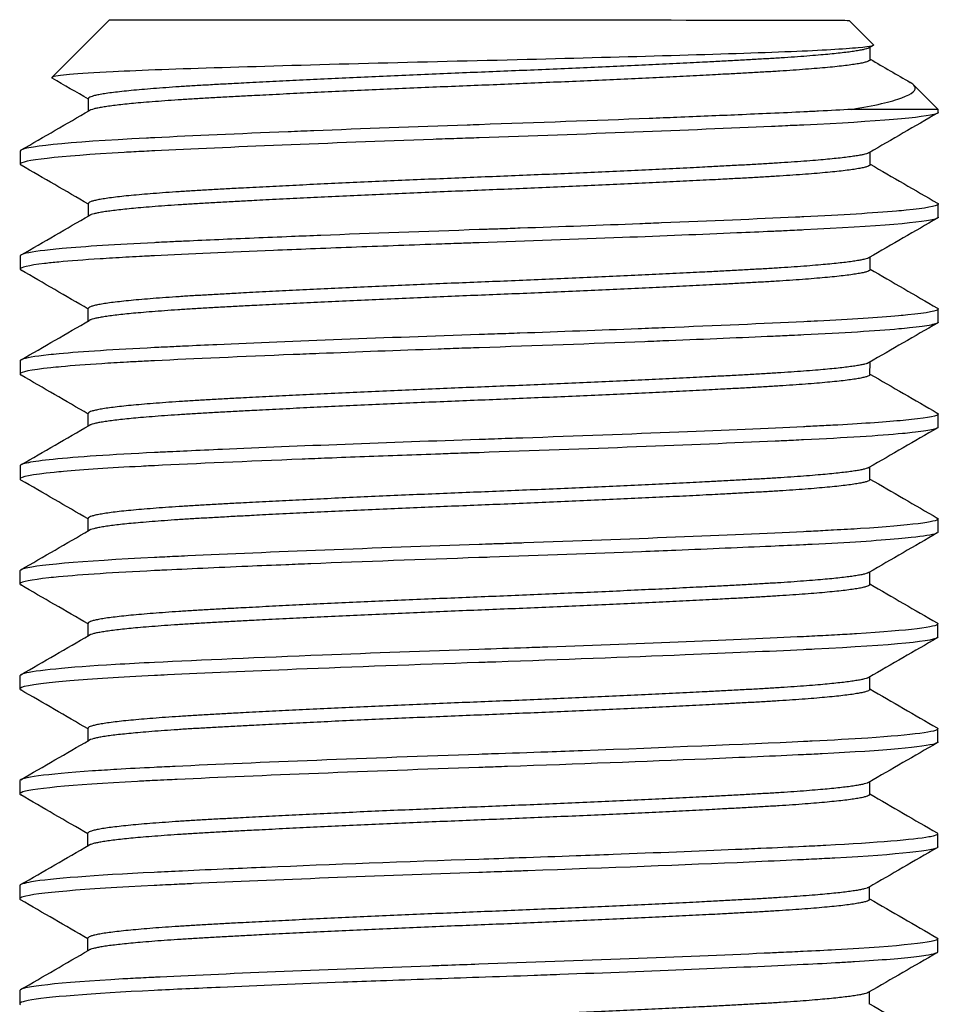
# Model space of a CAD drawing. Extents: x 1 to 669, y 0 to 417.
# Tile 291 of 297: x 603.049 to 603.487, y 260.522 to 260.991. Entities that reach past the tile are written whole.
import ezdxf

# ---------------------------------------------------------------- set-up
doc = ezdxf.new("R2010")
doc.units = 0
doc.header["$LTSCALE"] = 12
doc.header["$MEASUREMENT"] = 0
doc.layers.add('X', color=1, linetype='CONTINUOUS')

msp = doc.modelspace()

# ---------------------------------------------------------------- linework, layer by layer
at = {"layer": 'X'}
for p, q in [((603.09211, 260.99099), (603.06465, 260.96357)), ((603.44461, 260.99076), (603.4562, 260.97915)), ((603.45608, 260.97883), (603.45416, 260.97772)), ((603.45462, 260.972), (603.45463, 260.97799)), ((603.47527, 260.96005), (603.48708, 260.94823)), ((603.08206, 260.94753), (603.08206, 260.9535)), ((603.48708, 260.94698), (603.48708, 260.94823)), ((603.04957, 260.92852), (603.04956, 260.92227)), ((603.45459, 260.922), (603.45459, 260.92799)), ((603.08202, 260.89753), (603.08203, 260.9035)), ((603.48705, 260.89698), (603.48705, 260.90323)), ((603.04954, 260.87852), (603.04953, 260.87227)), ((603.45456, 260.872), (603.45456, 260.87799)), ((603.08199, 260.84753), (603.082, 260.8535)), ((603.48702, 260.84698), (603.48702, 260.85323)), ((603.0495, 260.82852), (603.0495, 260.82227)), ((603.45452, 260.822), (603.45453, 260.82799)), ((603.08196, 260.79753), (603.08196, 260.8035)), ((603.48698, 260.79698), (603.48699, 260.80323)), ((603.04947, 260.77852), (603.04947, 260.77227)), ((603.45449, 260.772), (603.45449, 260.77799)), ((603.08193, 260.74753), (603.08193, 260.7535)), ((603.48695, 260.74698), (603.48695, 260.75323)), ((603.04944, 260.72852), (603.04943, 260.72227)), ((603.45446, 260.722), (603.45446, 260.72799)), ((603.08189, 260.69753), (603.0819, 260.7035)), ((603.48692, 260.69698), (603.48692, 260.70323)), ((603.04941, 260.67852), (603.0494, 260.67227)), ((603.45443, 260.672), (603.45443, 260.67799)), ((603.08186, 260.64753), (603.08187, 260.6535)), ((603.48689, 260.64698), (603.48689, 260.65323)), ((603.04937, 260.62852), (603.04937, 260.62227)), ((603.45439, 260.622), (603.4544, 260.62799)), ((603.08183, 260.59753), (603.08183, 260.6035)), ((603.48685, 260.59698), (603.48686, 260.60323)), ((603.04934, 260.57852), (603.04934, 260.57227)), ((603.45436, 260.572), (603.45436, 260.57799)), ((603.0818, 260.54753), (603.0818, 260.5535)), ((603.48682, 260.54698), (603.48682, 260.55323)), ((603.04931, 260.52852), (603.0493, 260.52227)), ((603.45433, 260.522), (603.45433, 260.52799))]:
    msp.add_line(p, q, dxfattribs=at)
at = {"layer": 'X', "extrusion": (2.42826e-16, -2.43143e-16, -1)}
msp.add_ellipse((603.26836, 260.99087), major_axis=(-0.17625, 0.00011), ratio=0.000834, start_param=0.000834, end_param=3.140758, dxfattribs=at)
at = {"layer": 'X'}
msp.add_ellipse((603.26833, 260.94837), major_axis=(0.21875, -0.00014), ratio=0.000834, start_param=0.000001, end_param=0.624377, dxfattribs=at)
for points, knots in [([(603.4562, 260.97915), (603.45652, 260.97884), (603.45579, 260.97833), (603.44228, 260.97705), (603.43144, 260.97642), (603.40135, 260.97519), (603.38182, 260.97459), (603.33853, 260.97331), (603.31525, 260.97268), (603.26589, 260.97144), (603.24015, 260.97084), (603.19037, 260.96953), (603.1667, 260.96885), (603.12493, 260.96755), (603.10724, 260.96693), (603.08488, 260.96582), (603.07789, 260.96537), (603.06918, 260.96457), (603.06519, 260.96411), (603.06465, 260.96357)], [0.000433, 0.000433, 0.000433, 0.000433, 0.316176, 0.316176, 0.616789, 0.616789, 0.938443, 0.938443, 1.246688, 1.246688, 1.568435, 1.568435, 1.897114, 1.897114, 2.227276, 2.227276, 2.44596, 2.44596, 2.615471, 2.615471, 2.615471, 2.615471]), ([(603.44581, 260.94836), (603.45662, 260.95015), (603.4647, 260.95201), (603.4748, 260.95575), (603.47683, 260.95761), (603.47543, 260.96001), (603.47474, 260.96061), (603.4737, 260.96121)], [0.3910303, 0.3910303, 0.3910303, 0.3910303, 0.489209, 0.489209, 0.5865886, 0.5865886, 0.6192126, 0.6192126, 0.6192126, 0.6192126]), ([(603.48708, 260.94698), (603.48708, 260.94674), (603.48673, 260.94649), (603.48601, 260.94624), (603.48105, 260.94449), (603.4579, 260.94255), (603.42301, 260.9409), (603.42019, 260.94077), (603.41727, 260.94063), (603.41427, 260.9405), (603.41211, 260.9404), (603.40989, 260.9403), (603.40765, 260.94019), (603.36875, 260.93845), (603.31801, 260.93649), (603.26832, 260.93481), (603.26479, 260.93469), (603.26125, 260.93457), (603.25768, 260.93444), (603.25392, 260.93431), (603.25014, 260.93418), (603.24637, 260.93405), (603.1966, 260.93229), (603.14851, 260.93031), (603.11364, 260.9286), (603.11021, 260.92844), (603.10687, 260.92826), (603.10363, 260.92809), (603.10211, 260.92801), (603.10061, 260.92792), (603.09914, 260.92784), (603.06735, 260.92604), (603.04957, 260.92401), (603.04956, 260.92227), (603.04956, 260.92219), (603.0496, 260.92211), (603.04967, 260.92202), (603.04974, 260.92194), (603.04985, 260.92186), (603.04999, 260.92178)], [65.376281, 65.376281, 65.376281, 65.376281, 65.431563, 65.431563, 65.431563, 65.813985, 65.813985, 65.813985, 65.844876, 65.844876, 65.844876, 65.867124, 65.867124, 65.867124, 66.252195, 66.252195, 66.252195, 66.279536, 66.279536, 66.279536, 66.30842, 66.30842, 66.30842, 66.690453, 66.690453, 66.690453, 66.727994, 66.727994, 66.727994, 66.745675, 66.745675, 66.745675, 67.128763, 67.128763, 67.128763, 67.146346, 67.146346, 67.146346, 67.163815, 67.163815, 67.163815, 67.163815]), ([(603.44581, 260.94836), (603.44094, 260.94807), (603.43566, 260.94778), (603.43006, 260.9475), (603.42776, 260.94738), (603.42541, 260.94727), (603.42301, 260.94715), (603.41798, 260.94691), (603.41266, 260.94667), (603.40711, 260.94642), (603.40213, 260.9462), (603.39697, 260.94597), (603.39165, 260.94574), (603.38238, 260.94534), (603.37264, 260.94494), (603.36251, 260.94453), (603.35819, 260.94436), (603.3538, 260.94418), (603.34936, 260.94401), (603.32357, 260.943), (603.29598, 260.94199), (603.26833, 260.94106), (603.26641, 260.94099), (603.26449, 260.94093), (603.26256, 260.94086), (603.23753, 260.94), (603.21281, 260.93909), (603.18947, 260.93817), (603.18532, 260.938), (603.18122, 260.93784), (603.17718, 260.93767), (603.15354, 260.93671), (603.13198, 260.93575), (603.11364, 260.93485), (603.11234, 260.93479), (603.11105, 260.93473), (603.10978, 260.93466), (603.07149, 260.93272), (603.04957, 260.93047), (603.04957, 260.92852)], [0.000001, 0.000001, 0.000001, 0.000001, 0.063514, 0.063514, 0.063514, 0.089599, 0.089599, 0.089599, 0.144332, 0.144332, 0.144332, 0.193495, 0.193495, 0.193495, 0.279227, 0.279227, 0.279227, 0.315738, 0.315738, 0.315738, 0.527467, 0.527467, 0.527467, 0.542131, 0.542131, 0.542131, 0.733234, 0.733234, 0.733234, 0.767178, 0.767178, 0.767178, 0.965689, 0.965689, 0.965689, 0.979785, 0.979785, 0.979785, 1.404032, 1.404032, 1.404032, 1.404032]), ([(603.48705, 260.90323), (603.48705, 260.90317), (603.48703, 260.9031), (603.48698, 260.90304), (603.48631, 260.90217), (603.48115, 260.90125), (603.47172, 260.90031), (603.47029, 260.90017), (603.46875, 260.90003), (603.46712, 260.89989), (603.4563, 260.89895), (603.44135, 260.89802), (603.42298, 260.89715), (603.42168, 260.89709), (603.42036, 260.89703), (603.41903, 260.89697), (603.40039, 260.8961), (603.37876, 260.89517), (603.35513, 260.89424), (603.35174, 260.8941), (603.3483, 260.89397), (603.34484, 260.89383), (603.3265, 260.89312), (603.30733, 260.89241), (603.28785, 260.89173), (603.28461, 260.89162), (603.28135, 260.8915), (603.27809, 260.89139), (603.2758, 260.89131), (603.27351, 260.89123), (603.27121, 260.89116), (603.27024, 260.89112), (603.26927, 260.89109), (603.26829, 260.89106), (603.24253, 260.89018), (603.21698, 260.88925), (603.19283, 260.8883), (603.18809, 260.88811), (603.1834, 260.88793), (603.17879, 260.88774), (603.16666, 260.88725), (603.15508, 260.88676), (603.14417, 260.88627), (603.13871, 260.88603), (603.13343, 260.88579), (603.12833, 260.88555), (603.12578, 260.88544), (603.12328, 260.88532), (603.12082, 260.8852), (603.11909, 260.88512), (603.11738, 260.88504), (603.1157, 260.88496), (603.115, 260.88492), (603.1143, 260.88489), (603.11361, 260.88485), (603.0953, 260.88396), (603.08038, 260.883), (603.06956, 260.88202), (603.06751, 260.88183), (603.06561, 260.88165), (603.06387, 260.88146), (603.05677, 260.88071), (603.05226, 260.87996), (603.05045, 260.87923), (603.05014, 260.87911), (603.04992, 260.87899), (603.04976, 260.87887), (603.04966, 260.87879), (603.04959, 260.8787), (603.04955, 260.87862), (603.04954, 260.87858), (603.04954, 260.87855), (603.04954, 260.87852)], [3.158656, 3.158656, 3.158656, 3.158656, 3.173162, 3.173162, 3.173162, 3.369103, 3.369103, 3.369103, 3.398967, 3.398967, 3.398967, 3.597634, 3.597634, 3.597634, 3.611682, 3.611682, 3.611682, 3.808484, 3.808484, 3.808484, 3.836779, 3.836779, 3.836779, 3.986728, 3.986728, 3.986728, 4.011719, 4.011719, 4.011719, 4.029286, 4.029286, 4.029286, 4.03671, 4.03671, 4.03671, 4.233606, 4.233606, 4.233606, 4.272258, 4.272258, 4.272258, 4.373972, 4.373972, 4.373972, 4.424829, 4.424829, 4.424829, 4.450258, 4.450258, 4.450258, 4.468207, 4.468207, 4.468207, 4.475686, 4.475686, 4.475686, 4.673648, 4.673648, 4.673648, 4.711101, 4.711101, 4.711101, 4.863673, 4.863673, 4.863673, 4.88911, 4.88911, 4.88911, 4.907318, 4.907318, 4.907318, 4.91453, 4.91453, 4.91453, 4.91453]), ([(603.48705, 260.89698), (603.48705, 260.89694), (603.48704, 260.8969), (603.48702, 260.89685), (603.48698, 260.89678), (603.48691, 260.89671), (603.48681, 260.89663), (603.48664, 260.89651), (603.48639, 260.89639), (603.48606, 260.89627), (603.48127, 260.89451), (603.45823, 260.89257), (603.42297, 260.8909), (603.42191, 260.89085), (603.42083, 260.8908), (603.41974, 260.89075), (603.41821, 260.89068), (603.41666, 260.89061), (603.41508, 260.89053), (603.41266, 260.89042), (603.41019, 260.89031), (603.40768, 260.8902), (603.40236, 260.88996), (603.39683, 260.88972), (603.39113, 260.88947), (603.37432, 260.88875), (603.35592, 260.888), (603.33652, 260.88726), (603.31446, 260.88642), (603.29122, 260.88558), (603.26829, 260.88481), (603.26755, 260.88478), (603.2668, 260.88476), (603.26606, 260.88473), (603.26372, 260.88465), (603.26137, 260.88457), (603.25901, 260.88449), (603.25524, 260.88436), (603.25148, 260.88423), (603.24773, 260.8841), (603.24089, 260.88385), (603.23409, 260.88361), (603.22736, 260.88336), (603.21389, 260.88287), (603.20069, 260.88236), (603.18791, 260.88186), (603.1819, 260.88162), (603.17598, 260.88138), (603.17019, 260.88114), (603.14923, 260.88027), (603.13, 260.87941), (603.11361, 260.8786), (603.11277, 260.87856), (603.11194, 260.87852), (603.11111, 260.87848), (603.10954, 260.8784), (603.10799, 260.87832), (603.10646, 260.87824), (603.10421, 260.87812), (603.10201, 260.878), (603.09988, 260.87788), (603.09554, 260.87764), (603.09145, 260.87739), (603.08763, 260.87714), (603.07998, 260.87664), (603.07338, 260.87613), (603.06792, 260.87562), (603.06543, 260.87538), (603.06317, 260.87515), (603.06117, 260.87491), (603.05345, 260.874), (603.04953, 260.8731), (603.04953, 260.87227), (603.04953, 260.87223), (603.04954, 260.8722), (603.04955, 260.87217), (603.04958, 260.87207), (603.04967, 260.87197), (603.04981, 260.87187), (603.04985, 260.87184), (603.0499, 260.87181), (603.04996, 260.87178)], [61.867581, 61.867581, 61.867581, 61.867581, 61.877236, 61.877236, 61.877236, 61.893792, 61.893792, 61.893792, 61.92072, 61.92072, 61.92072, 62.306208, 62.306208, 62.306208, 62.317832, 62.317832, 62.317832, 62.3341, 62.3341, 62.3341, 62.359034, 62.359034, 62.359034, 62.41186, 62.41186, 62.41186, 62.567697, 62.567697, 62.567697, 62.744911, 62.744911, 62.744911, 62.750654, 62.750654, 62.750654, 62.768669, 62.768669, 62.768669, 62.797484, 62.797484, 62.797484, 62.850057, 62.850057, 62.850057, 62.955203, 62.955203, 62.955203, 63.00465, 63.00465, 63.00465, 63.183693, 63.183693, 63.183693, 63.192818, 63.192818, 63.192818, 63.210182, 63.210182, 63.210182, 63.235744, 63.235744, 63.235744, 63.287796, 63.287796, 63.287796, 63.391898, 63.391898, 63.391898, 63.439451, 63.439451, 63.439451, 63.622559, 63.622559, 63.622559, 63.629514, 63.629514, 63.629514, 63.650749, 63.650749, 63.650749, 63.657498, 63.657498, 63.657498, 63.657498]), ([(603.48702, 260.85323), (603.48702, 260.85233), (603.4821, 260.85137), (603.47251, 260.8504), (603.47115, 260.85026), (603.46971, 260.85012), (603.46817, 260.84998), (603.45857, 260.84913), (603.44553, 260.84828), (603.42954, 260.84747), (603.4274, 260.84737), (603.42519, 260.84726), (603.42295, 260.84715), (603.40396, 260.84625), (603.3815, 260.84529), (603.35687, 260.84431), (603.35265, 260.84414), (603.34839, 260.84397), (603.34408, 260.8438), (603.3259, 260.8431), (603.30692, 260.8424), (603.28763, 260.84172), (603.28412, 260.8416), (603.2806, 260.84148), (603.27708, 260.84136), (603.27499, 260.84129), (603.2729, 260.84121), (603.27081, 260.84114), (603.26996, 260.84111), (603.26911, 260.84109), (603.26826, 260.84106), (603.22395, 260.83956), (603.1796, 260.83785), (603.14325, 260.83623), (603.13796, 260.836), (603.13284, 260.83577), (603.12788, 260.83554), (603.12513, 260.83541), (603.12244, 260.83528), (603.1198, 260.83515), (603.11839, 260.83509), (603.117, 260.83502), (603.11562, 260.83495), (603.11494, 260.83492), (603.11425, 260.83489), (603.11358, 260.83485), (603.09452, 260.83392), (603.07901, 260.83291), (603.06808, 260.83189), (603.06628, 260.83172), (603.06461, 260.83155), (603.06307, 260.83138), (603.05635, 260.83065), (603.05208, 260.82992), (603.05036, 260.82921), (603.05004, 260.82908), (603.04981, 260.82895), (603.04967, 260.82882), (603.04959, 260.82874), (603.04954, 260.82867), (603.04952, 260.8286), (603.04951, 260.82857), (603.0495, 260.82854), (603.0495, 260.82852)], [6.668625, 6.668625, 6.668625, 6.668625, 6.873003, 6.873003, 6.873003, 6.90187, 6.90187, 6.90187, 7.082561, 7.082561, 7.082561, 7.106838, 7.106838, 7.106838, 7.312327, 7.312327, 7.312327, 7.347454, 7.347454, 7.347454, 7.495563, 7.495563, 7.495563, 7.522499, 7.522499, 7.522499, 7.538433, 7.538433, 7.538433, 7.544933, 7.544933, 7.544933, 7.884182, 7.884182, 7.884182, 7.933547, 7.933547, 7.933547, 7.960947, 7.960947, 7.960947, 7.975597, 7.975597, 7.975597, 7.982911, 7.982911, 7.982911, 8.189342, 8.189342, 8.189342, 8.223348, 8.223348, 8.223348, 8.371418, 8.371418, 8.371418, 8.399349, 8.399349, 8.399349, 8.41461, 8.41461, 8.41461, 8.420775, 8.420775, 8.420775, 8.420775]), ([(603.48663, 260.85368), (603.4867, 260.85364), (603.48676, 260.8536), (603.48681, 260.85356), (603.48692, 260.85347), (603.48699, 260.85338), (603.48701, 260.8533), (603.48702, 260.85328), (603.48702, 260.85325), (603.48702, 260.85323)], [6.63544098, 6.63544098, 6.63544098, 6.63544098, 6.64411726, 6.64411726, 6.64411726, 6.66358618, 6.66358618, 6.66358618, 6.66862456, 6.66862456, 6.66862456, 6.66862456]), ([(603.48702, 260.84698), (603.48702, 260.84697), (603.48702, 260.84697), (603.48701, 260.84696), (603.48701, 260.84688), (603.48697, 260.8468), (603.48689, 260.84673), (603.48675, 260.84659), (603.4865, 260.84645), (603.48615, 260.84632), (603.48558, 260.84609), (603.48472, 260.84586), (603.48358, 260.84563), (603.48129, 260.84517), (603.47788, 260.84471), (603.47338, 260.84424), (603.4718, 260.84407), (603.47009, 260.84391), (603.46825, 260.84374), (603.45733, 260.84276), (603.44185, 260.8418), (603.42294, 260.8409), (603.42105, 260.84081), (603.41911, 260.84072), (603.41714, 260.84063), (603.4143, 260.8405), (603.4114, 260.84037), (603.40843, 260.84023), (603.39334, 260.83955), (603.37662, 260.83885), (603.35872, 260.83813), (603.35492, 260.83798), (603.35107, 260.83783), (603.34718, 260.83767), (603.322, 260.83669), (603.29509, 260.83571), (603.26826, 260.83481), (603.26739, 260.83478), (603.26652, 260.83475), (603.26564, 260.83472), (603.26378, 260.83465), (603.26192, 260.83459), (603.26006, 260.83453), (603.25629, 260.8344), (603.25253, 260.83427), (603.24879, 260.83413), (603.22939, 260.83345), (603.2103, 260.83274), (603.19203, 260.83202), (603.18788, 260.83186), (603.18376, 260.83169), (603.1797, 260.83153), (603.15505, 260.83053), (603.13254, 260.82953), (603.11357, 260.8286), (603.11299, 260.82858), (603.11241, 260.82855), (603.11182, 260.82852), (603.11041, 260.82845), (603.10902, 260.82838), (603.10765, 260.82831), (603.10514, 260.82818), (603.1027, 260.82804), (603.10033, 260.82791), (603.09614, 260.82768), (603.09218, 260.82744), (603.08846, 260.8272), (603.08102, 260.82672), (603.07455, 260.82623), (603.06913, 260.82573), (603.06733, 260.82557), (603.06564, 260.8254), (603.06407, 260.82524), (603.05444, 260.82422), (603.0495, 260.82321), (603.0495, 260.82227), (603.0495, 260.82223), (603.04951, 260.8222), (603.04952, 260.82216), (603.04954, 260.82209), (603.0496, 260.82202), (603.04968, 260.82195), (603.04974, 260.8219), (603.04982, 260.82184), (603.04993, 260.82178)], [58.353202, 58.353202, 58.353202, 58.353202, 58.354825, 58.354825, 58.354825, 58.372492, 58.372492, 58.372492, 58.402843, 58.402843, 58.402843, 58.452484, 58.452484, 58.452484, 58.551766, 58.551766, 58.551766, 58.586548, 58.586548, 58.586548, 58.792541, 58.792541, 58.792541, 58.813137, 58.813137, 58.813137, 58.842773, 58.842773, 58.842773, 58.993469, 58.993469, 58.993469, 59.025409, 59.025409, 59.025409, 59.231985, 59.231985, 59.231985, 59.238684, 59.238684, 59.238684, 59.252932, 59.252932, 59.252932, 59.281786, 59.281786, 59.281786, 59.43119, 59.43119, 59.43119, 59.465169, 59.465169, 59.465169, 59.671537, 59.671537, 59.671537, 59.677907, 59.677907, 59.677907, 59.69338, 59.69338, 59.69338, 59.72171, 59.72171, 59.72171, 59.771883, 59.771883, 59.771883, 59.872228, 59.872228, 59.872228, 59.905693, 59.905693, 59.905693, 60.1112, 60.1112, 60.1112, 60.118661, 60.118661, 60.118661, 60.133638, 60.133638, 60.133638, 60.146145, 60.146145, 60.146145, 60.146145]), ([(603.48699, 260.80323), (603.48699, 260.80239), (603.48269, 260.80149), (603.47427, 260.80058), (603.47262, 260.80041), (603.47081, 260.80023), (603.46886, 260.80005), (603.46066, 260.7993), (603.44985, 260.79856), (603.43675, 260.79785), (603.43402, 260.7977), (603.43119, 260.79756), (603.42826, 260.79741), (603.42689, 260.79734), (603.4255, 260.79728), (603.4241, 260.79721), (603.4237, 260.79719), (603.42331, 260.79717), (603.42291, 260.79715), (603.40573, 260.79634), (603.38551, 260.79546), (603.36344, 260.79457), (603.34005, 260.79363), (603.31483, 260.79268), (603.28903, 260.79177), (603.28458, 260.79162), (603.28011, 260.79146), (603.27564, 260.79131), (603.27373, 260.79124), (603.27183, 260.79118), (603.26993, 260.79111), (603.26936, 260.79109), (603.2688, 260.79108), (603.26823, 260.79106), (603.22525, 260.7896), (603.18174, 260.78793), (603.14592, 260.78635), (603.14012, 260.7861), (603.13451, 260.78584), (603.1291, 260.78559), (603.12681, 260.78549), (603.12456, 260.78538), (603.12235, 260.78528), (603.11995, 260.78516), (603.1176, 260.78505), (603.11531, 260.78494), (603.11472, 260.78491), (603.11413, 260.78488), (603.11355, 260.78485), (603.09295, 260.78385), (603.07628, 260.78273), (603.06531, 260.78162), (603.06009, 260.78109), (603.05613, 260.78056), (603.05347, 260.78004), (603.05215, 260.77978), (603.05114, 260.77952), (603.05047, 260.77927), (603.05016, 260.77915), (603.04992, 260.77903), (603.04975, 260.77891), (603.04962, 260.77882), (603.04954, 260.77873), (603.0495, 260.77863), (603.04948, 260.77859), (603.04947, 260.77856), (603.04947, 260.77852)], [10.171155, 10.171155, 10.171155, 10.171155, 10.361934, 10.361934, 10.361934, 10.399357, 10.399357, 10.399357, 10.556212, 10.556212, 10.556212, 10.588883, 10.588883, 10.588883, 10.604194, 10.604194, 10.604194, 10.608497, 10.608497, 10.608497, 10.795061, 10.795061, 10.795061, 10.992775, 10.992775, 10.992775, 11.026876, 11.026876, 11.026876, 11.041387, 11.041387, 11.041387, 11.045745, 11.045745, 11.045745, 11.375991, 11.375991, 11.375991, 11.429447, 11.429447, 11.429447, 11.452074, 11.452074, 11.452074, 11.476545, 11.476545, 11.476545, 11.482903, 11.482903, 11.482903, 11.706779, 11.706779, 11.706779, 11.813377, 11.813377, 11.813377, 11.866676, 11.866676, 11.866676, 11.891654, 11.891654, 11.891654, 11.911496, 11.911496, 11.911496, 11.919974, 11.919974, 11.919974, 11.919974]), ([(603.4866, 260.80368), (603.4867, 260.80362), (603.48678, 260.80356), (603.48684, 260.80351), (603.48692, 260.80343), (603.48697, 260.80335), (603.48698, 260.80327), (603.48699, 260.80325), (603.48699, 260.80324), (603.48699, 260.80323)], [10.13800757, 10.13800757, 10.13800757, 10.13800757, 10.15044971, 10.15044971, 10.15044971, 10.1684705, 10.1684705, 10.1684705, 10.17115476, 10.17115476, 10.17115476, 10.17115476]), ([(603.48698, 260.79698), (603.48698, 260.79695), (603.48698, 260.79693), (603.48697, 260.7969), (603.48695, 260.79683), (603.4869, 260.79676), (603.48682, 260.79669), (603.48669, 260.79658), (603.48648, 260.79646), (603.4862, 260.79635), (603.48568, 260.79614), (603.48491, 260.79592), (603.48387, 260.7957), (603.48181, 260.79527), (603.47873, 260.79482), (603.47465, 260.79438), (603.47322, 260.79422), (603.47166, 260.79406), (603.46999, 260.7939), (603.459, 260.79287), (603.44297, 260.79185), (603.42291, 260.7909), (603.42255, 260.79088), (603.42218, 260.79087), (603.42182, 260.79085), (603.42014, 260.79077), (603.41845, 260.79069), (603.41672, 260.79061), (603.41431, 260.7905), (603.41184, 260.79039), (603.40933, 260.79027), (603.37024, 260.78851), (603.31942, 260.78654), (603.26823, 260.78481), (603.26764, 260.78479), (603.26706, 260.78477), (603.26647, 260.78475), (603.26417, 260.78467), (603.26186, 260.78459), (603.25956, 260.78451), (603.25631, 260.7844), (603.25306, 260.78429), (603.24983, 260.78417), (603.24372, 260.78396), (603.23764, 260.78374), (603.2316, 260.78352), (603.21953, 260.78308), (603.20764, 260.78263), (603.19606, 260.78218), (603.19197, 260.78202), (603.18792, 260.78186), (603.18391, 260.7817), (603.15761, 260.78064), (603.13368, 260.77959), (603.11354, 260.7786), (603.11302, 260.77858), (603.1125, 260.77855), (603.11198, 260.77853), (603.11035, 260.77845), (603.10875, 260.77836), (603.10718, 260.77828), (603.09211, 260.7775), (603.07964, 260.77667), (603.07019, 260.77583), (603.06862, 260.77569), (603.06714, 260.77555), (603.06575, 260.77541), (603.055, 260.77434), (603.04947, 260.77327), (603.04947, 260.77227), (603.04947, 260.77224), (603.04947, 260.77221), (603.04948, 260.77218), (603.04951, 260.7721), (603.04957, 260.77202), (603.04966, 260.77194), (603.04973, 260.77188), (603.0498, 260.77183), (603.04989, 260.77178)], [54.831523, 54.831523, 54.831523, 54.831523, 54.837777, 54.837777, 54.837777, 54.853233, 54.853233, 54.853233, 54.878802, 54.878802, 54.878802, 54.926081, 54.926081, 54.926081, 55.020639, 55.020639, 55.020639, 55.053859, 55.053859, 55.053859, 55.27178, 55.27178, 55.27178, 55.275711, 55.275711, 55.275711, 55.293722, 55.293722, 55.293722, 55.318978, 55.318978, 55.318978, 55.712162, 55.712162, 55.712162, 55.716639, 55.716639, 55.716639, 55.734325, 55.734325, 55.734325, 55.759305, 55.759305, 55.759305, 55.806448, 55.806448, 55.806448, 55.900733, 55.900733, 55.900733, 55.934019, 55.934019, 55.934019, 56.152673, 56.152673, 56.152673, 56.158361, 56.158361, 56.158361, 56.176183, 56.176183, 56.176183, 56.347182, 56.347182, 56.347182, 56.375435, 56.375435, 56.375435, 56.593312, 56.593312, 56.593312, 56.59946, 56.59946, 56.59946, 56.617096, 56.617096, 56.617096, 56.628331, 56.628331, 56.628331, 56.628331]), ([(603.48695, 260.75323), (603.48695, 260.7518), (603.47387, 260.75016), (603.44995, 260.74863), (603.44599, 260.74838), (603.44174, 260.74813), (603.43721, 260.74788), (603.43553, 260.74779), (603.43381, 260.7477), (603.43205, 260.74761), (603.43058, 260.74753), (603.42909, 260.74745), (603.42759, 260.74738), (603.42604, 260.7473), (603.42447, 260.74723), (603.42288, 260.74715), (603.38783, 260.74549), (603.33954, 260.74355), (603.28958, 260.74179), (603.28695, 260.7417), (603.28432, 260.74161), (603.28169, 260.74152), (603.27925, 260.74143), (603.27682, 260.74135), (603.2744, 260.74127), (603.27233, 260.7412), (603.27026, 260.74113), (603.2682, 260.74106), (603.21865, 260.73938), (603.16817, 260.7374), (603.12936, 260.73561), (603.12738, 260.73552), (603.12542, 260.73542), (603.12349, 260.73533), (603.12004, 260.73517), (603.11671, 260.73501), (603.11351, 260.73485), (603.07843, 260.73314), (603.05532, 260.73111), (603.05046, 260.72928), (603.0501, 260.72914), (603.04984, 260.72901), (603.04967, 260.72887), (603.04951, 260.72875), (603.04944, 260.72863), (603.04944, 260.72852)], [13.667481, 13.667481, 13.667481, 13.667481, 13.995558, 13.995558, 13.995558, 14.04987, 14.04987, 14.04987, 14.070063, 14.070063, 14.070063, 14.086878, 14.086878, 14.086878, 14.104183, 14.104183, 14.104183, 14.486321, 14.486321, 14.486321, 14.506383, 14.506383, 14.506383, 14.524929, 14.524929, 14.524929, 14.540823, 14.540823, 14.540823, 14.922913, 14.922913, 14.922913, 14.942481, 14.942481, 14.942481, 14.977407, 14.977407, 14.977407, 15.360073, 15.360073, 15.360073, 15.38833, 15.38833, 15.38833, 15.413937, 15.413937, 15.413937, 15.413937]), ([(603.48657, 260.75368), (603.4866, 260.75366), (603.48663, 260.75364), (603.48666, 260.75362), (603.48678, 260.75354), (603.48686, 260.75346), (603.48691, 260.75339), (603.48694, 260.75333), (603.48695, 260.75328), (603.48695, 260.75323)], [13.63426072, 13.63426072, 13.63426072, 13.63426072, 13.6385881, 13.6385881, 13.6385881, 13.65571985, 13.65571985, 13.65571985, 13.66748062, 13.66748062, 13.66748062, 13.66748062]), ([(603.48695, 260.74698), (603.48695, 260.74675), (603.48662, 260.74651), (603.48596, 260.74627), (603.48423, 260.74563), (603.48024, 260.74498), (603.47409, 260.74432), (603.47226, 260.74412), (603.47025, 260.74393), (603.46805, 260.74373), (603.45796, 260.74283), (603.4441, 260.74194), (603.42703, 260.7411), (603.42567, 260.74104), (603.42428, 260.74097), (603.42288, 260.7409), (603.41791, 260.74067), (603.41271, 260.74043), (603.4073, 260.74018), (603.39346, 260.73956), (603.37824, 260.73892), (603.362, 260.73826), (603.35666, 260.73805), (603.35121, 260.73783), (603.3457, 260.73762), (603.32255, 260.73672), (603.29808, 260.73583), (603.2733, 260.73498), (603.2716, 260.73492), (603.26989, 260.73486), (603.26819, 260.73481), (603.24081, 260.73388), (603.21359, 260.73288), (603.18806, 260.73187), (603.18404, 260.73171), (603.18007, 260.73155), (603.17615, 260.73139), (603.16995, 260.73113), (603.1639, 260.73088), (603.15801, 260.73063), (603.14321, 260.73), (603.12944, 260.72937), (603.11701, 260.72877), (603.11583, 260.72872), (603.11466, 260.72866), (603.11351, 260.7286), (603.09431, 260.72766), (603.07879, 260.72665), (603.06786, 260.72562), (603.06618, 260.72546), (603.06461, 260.7253), (603.06316, 260.72515), (603.05473, 260.72423), (603.05011, 260.72332), (603.0495, 260.72246), (603.04946, 260.7224), (603.04943, 260.72233), (603.04943, 260.72227), (603.04943, 260.72211), (603.04958, 260.72194), (603.04986, 260.72178)], [51.307196, 51.307196, 51.307196, 51.307196, 51.360571, 51.360571, 51.360571, 51.500523, 51.500523, 51.500523, 51.541995, 51.541995, 51.541995, 51.732472, 51.732472, 51.732472, 51.747701, 51.747701, 51.747701, 51.801624, 51.801624, 51.801624, 51.939636, 51.939636, 51.939636, 51.984955, 51.984955, 51.984955, 52.175011, 52.175011, 52.175011, 52.188078, 52.188078, 52.188078, 52.398299, 52.398299, 52.398299, 52.431438, 52.431438, 52.431438, 52.483931, 52.483931, 52.483931, 52.615809, 52.615809, 52.615809, 52.628328, 52.628328, 52.628328, 52.83684, 52.83684, 52.83684, 52.868864, 52.868864, 52.868864, 53.054455, 53.054455, 53.054455, 53.068454, 53.068454, 53.068454, 53.103496, 53.103496, 53.103496, 53.103496]), ([(603.48692, 260.70323), (603.48692, 260.70177), (603.47321, 260.70008), (603.44817, 260.69852), (603.44527, 260.69834), (603.44222, 260.69816), (603.43902, 260.69798), (603.43719, 260.69788), (603.43531, 260.69778), (603.4334, 260.69768), (603.43, 260.6975), (603.42647, 260.69732), (603.42285, 260.69715), (603.39054, 260.69562), (603.34679, 260.69384), (603.30098, 260.6922), (603.29758, 260.69208), (603.29417, 260.69196), (603.29075, 260.69184), (603.2832, 260.69157), (603.27564, 260.69131), (603.26816, 260.69106), (603.24316, 260.69021), (603.21741, 260.68927), (603.1936, 260.68834), (603.16356, 260.68715), (603.13579, 260.68595), (603.11348, 260.68485), (603.10695, 260.68453), (603.10074, 260.6842), (603.095, 260.68386), (603.07174, 260.68248), (603.05665, 260.681), (603.05146, 260.6796), (603.05096, 260.67947), (603.05055, 260.67933), (603.05023, 260.6792), (603.04968, 260.67897), (603.04941, 260.67874), (603.04941, 260.67852)], [17.1596, 17.1596, 17.1596, 17.1596, 17.495197, 17.495197, 17.495197, 17.534093, 17.534093, 17.534093, 17.556347, 17.556347, 17.556347, 17.595919, 17.595919, 17.595919, 17.948394, 17.948394, 17.948394, 17.974516, 17.974516, 17.974516, 18.032206, 18.032206, 18.032206, 18.225105, 18.225105, 18.225105, 18.468464, 18.468464, 18.468464, 18.539739, 18.539739, 18.539739, 18.828348, 18.828348, 18.828348, 18.85616, 18.85616, 18.85616, 18.904696, 18.904696, 18.904696, 18.904696]), ([(603.48692, 260.69698), (603.48692, 260.69514), (603.46554, 260.69302), (603.42807, 260.69116), (603.42636, 260.69107), (603.42461, 260.69099), (603.42284, 260.6909), (603.40643, 260.69013), (603.38734, 260.68929), (603.3665, 260.68845), (603.33847, 260.68731), (603.30757, 260.68616), (603.27621, 260.68508), (603.27352, 260.68499), (603.27083, 260.6849), (603.26816, 260.68481), (603.23848, 260.6838), (603.20859, 260.6827), (603.18122, 260.68159), (603.15863, 260.68068), (603.13784, 260.67977), (603.11973, 260.67891), (603.1176, 260.6788), (603.11551, 260.6787), (603.11348, 260.6786), (603.09736, 260.67782), (603.08371, 260.67697), (603.07328, 260.6761), (603.05845, 260.67487), (603.05029, 260.67363), (603.04947, 260.67246), (603.04942, 260.6724), (603.0494, 260.67233), (603.0494, 260.67227), (603.0494, 260.67211), (603.04955, 260.67194), (603.04983, 260.67178)], [47.790306, 47.790306, 47.790306, 47.790306, 48.210637, 48.210637, 48.210637, 48.229847, 48.229847, 48.229847, 48.408471, 48.408471, 48.408471, 48.648722, 48.648722, 48.648722, 48.66928, 48.66928, 48.66928, 48.897831, 48.897831, 48.897831, 49.086458, 49.086458, 49.086458, 49.108608, 49.108608, 49.108608, 49.284153, 49.284153, 49.284153, 49.533834, 49.533834, 49.533834, 49.547834, 49.547834, 49.547834, 49.582932, 49.582932, 49.582932, 49.582932]), ([(603.48689, 260.65323), (603.48689, 260.65187), (603.47517, 260.65033), (603.45346, 260.64886), (603.44577, 260.64835), (603.43679, 260.64784), (603.42691, 260.64735), (603.42556, 260.64728), (603.4242, 260.64722), (603.42281, 260.64715), (603.39439, 260.64581), (603.35716, 260.64427), (603.31752, 260.6428), (603.31207, 260.6426), (603.30656, 260.6424), (603.30101, 260.6422), (603.29208, 260.64188), (603.28306, 260.64157), (603.27411, 260.64126), (603.27211, 260.64119), (603.27012, 260.64112), (603.26813, 260.64106), (603.21599, 260.63929), (603.16278, 260.63719), (603.12332, 260.63533), (603.11992, 260.63517), (603.11663, 260.63501), (603.11345, 260.63485), (603.10716, 260.63455), (603.10118, 260.63423), (603.09563, 260.6339), (603.09153, 260.63366), (603.08766, 260.63341), (603.08406, 260.63316), (603.06151, 260.63162), (603.04937, 260.62997), (603.04937, 260.62852)], [20.649422, 20.649422, 20.649422, 20.649422, 20.960425, 20.960425, 20.960425, 21.070527, 21.070527, 21.070527, 21.085566, 21.085566, 21.085566, 21.395203, 21.395203, 21.395203, 21.437789, 21.437789, 21.437789, 21.506398, 21.506398, 21.506398, 21.521702, 21.521702, 21.521702, 21.92322, 21.92322, 21.92322, 21.95783, 21.95783, 21.95783, 22.02629, 22.02629, 22.02629, 22.076909, 22.076909, 22.076909, 22.393955, 22.393955, 22.393955, 22.393955]), ([(603.4865, 260.65368), (603.48668, 260.65357), (603.4868, 260.65347), (603.48685, 260.65337), (603.48688, 260.65332), (603.48689, 260.65328), (603.48689, 260.65323)], [20.61611503, 20.61611503, 20.61611503, 20.61611503, 20.6388804, 20.6388804, 20.6388804, 20.6494218, 20.6494218, 20.6494218, 20.6494218]), ([(603.48689, 260.64698), (603.48689, 260.64671), (603.48644, 260.64643), (603.48555, 260.64615), (603.48062, 260.64459), (603.46159, 260.64288), (603.43177, 260.64134), (603.43049, 260.64128), (603.4292, 260.64121), (603.42788, 260.64115), (603.42621, 260.64106), (603.42452, 260.64098), (603.42281, 260.6409), (603.40914, 260.64026), (603.39347, 260.63956), (603.37647, 260.63886), (603.3475, 260.63766), (603.315, 260.63643), (603.28176, 260.63527), (603.27984, 260.63521), (603.27791, 260.63514), (603.27598, 260.63507), (603.27335, 260.63498), (603.27073, 260.63489), (603.26813, 260.63481), (603.21635, 260.63305), (603.16389, 260.63099), (603.1244, 260.62913), (603.12275, 260.62905), (603.12112, 260.62897), (603.11952, 260.6289), (603.11745, 260.6288), (603.11542, 260.6287), (603.11344, 260.6286), (603.11071, 260.62847), (603.10804, 260.62833), (603.10545, 260.6282), (603.07343, 260.6265), (603.0534, 260.62458), (603.04993, 260.62283), (603.04977, 260.62275), (603.04964, 260.62266), (603.04955, 260.62258), (603.04943, 260.62247), (603.04937, 260.62237), (603.04937, 260.62227), (603.04937, 260.62221), (603.04939, 260.62215), (603.04942, 260.62209), (603.04949, 260.62199), (603.04962, 260.62188), (603.0498, 260.62178)], [44.279643, 44.279643, 44.279643, 44.279643, 44.341537, 44.341537, 44.341537, 44.685024, 44.685024, 44.685024, 44.699717, 44.699717, 44.699717, 44.718417, 44.718417, 44.718417, 44.867764, 44.867764, 44.867764, 45.122235, 45.122235, 45.122235, 45.136977, 45.136977, 45.136977, 45.157112, 45.157112, 45.157112, 45.557405, 45.557405, 45.557405, 45.574099, 45.574099, 45.574099, 45.595734, 45.595734, 45.595734, 45.625618, 45.625618, 45.625618, 45.99409, 45.99409, 45.99409, 46.011764, 46.011764, 46.011764, 46.034285, 46.034285, 46.034285, 46.046923, 46.046923, 46.046923, 46.069443, 46.069443, 46.069443, 46.069443]), ([(603.48686, 260.60323), (603.48686, 260.60293), (603.4863, 260.60262), (603.48518, 260.6023), (603.48451, 260.60211), (603.48364, 260.60192), (603.48257, 260.60172), (603.47517, 260.60038), (603.45807, 260.59898), (603.43353, 260.59769), (603.43007, 260.59751), (603.42648, 260.59733), (603.42278, 260.59715), (603.41648, 260.59685), (603.40971, 260.59654), (603.40258, 260.59623), (603.39862, 260.59605), (603.39455, 260.59588), (603.39039, 260.5957), (603.37244, 260.59493), (603.3528, 260.59414), (603.33211, 260.59335), (603.32632, 260.59313), (603.32046, 260.59291), (603.31452, 260.59269), (603.30554, 260.59236), (603.29641, 260.59204), (603.28729, 260.59172), (603.28087, 260.59149), (603.27446, 260.59127), (603.2681, 260.59106), (603.23323, 260.58988), (603.19769, 260.58854), (603.16642, 260.58724), (603.16052, 260.58699), (603.15476, 260.58675), (603.14915, 260.5865), (603.14139, 260.58616), (603.13393, 260.58583), (603.12689, 260.5855), (603.1222, 260.58528), (603.1177, 260.58506), (603.11342, 260.58485), (603.08497, 260.58346), (603.06419, 260.58187), (603.05497, 260.58033), (603.05122, 260.57971), (603.04934, 260.57909), (603.04934, 260.57852)], [24.138477, 24.138477, 24.138477, 24.138477, 24.207375, 24.207375, 24.207375, 24.248706, 24.248706, 24.248706, 24.534349, 24.534349, 24.534349, 24.574626, 24.574626, 24.574626, 24.643314, 24.643314, 24.643314, 24.681453, 24.681453, 24.681453, 24.846121, 24.846121, 24.846121, 24.892147, 24.892147, 24.892147, 24.961784, 24.961784, 24.961784, 25.010788, 25.010788, 25.010788, 25.279527, 25.279527, 25.279527, 25.330156, 25.330156, 25.330156, 25.400238, 25.400238, 25.400238, 25.446966, 25.446966, 25.446966, 25.757072, 25.757072, 25.757072, 25.883162, 25.883162, 25.883162, 25.883162]), ([(603.48685, 260.59698), (603.48685, 260.59694), (603.48684, 260.5969), (603.48682, 260.59685), (603.48598, 260.59522), (603.46845, 260.59335), (603.43778, 260.59167), (603.43616, 260.59158), (603.4345, 260.59149), (603.43281, 260.5914), (603.42957, 260.59123), (603.42622, 260.59106), (603.42278, 260.5909), (603.42187, 260.59086), (603.42095, 260.59082), (603.42003, 260.59077), (603.41287, 260.59044), (603.40517, 260.59009), (603.39702, 260.58973), (603.36611, 260.58838), (603.32943, 260.58695), (603.29147, 260.58561), (603.2886, 260.58551), (603.28572, 260.58541), (603.28284, 260.58531), (603.2779, 260.58514), (603.27298, 260.58497), (603.26809, 260.58481), (603.21985, 260.58317), (603.17056, 260.58125), (603.1322, 260.57949), (603.12951, 260.57937), (603.12686, 260.57925), (603.12428, 260.57913), (603.12052, 260.57895), (603.1169, 260.57877), (603.11341, 260.5786), (603.07966, 260.57695), (603.05687, 260.57501), (603.05097, 260.57323), (603.05049, 260.57309), (603.05012, 260.57295), (603.04985, 260.5728), (603.04951, 260.57262), (603.04934, 260.57244), (603.04934, 260.57227), (603.04934, 260.57211), (603.04949, 260.57194), (603.04976, 260.57178)], [40.773279, 40.773279, 40.773279, 40.773279, 40.783127, 40.783127, 40.783127, 41.154247, 41.154247, 41.154247, 41.173861, 41.173861, 41.173861, 41.211542, 41.211542, 41.211542, 41.22149, 41.22149, 41.22149, 41.298313, 41.298313, 41.298313, 41.589879, 41.589879, 41.589879, 41.611909, 41.611909, 41.611909, 41.649759, 41.649759, 41.649759, 42.023555, 42.023555, 42.023555, 42.049757, 42.049757, 42.049757, 42.087934, 42.087934, 42.087934, 42.457778, 42.457778, 42.457778, 42.487465, 42.487465, 42.487465, 42.52607, 42.52607, 42.52607, 42.561213, 42.561213, 42.561213, 42.561213]), ([(603.48682, 260.55323), (603.48682, 260.55158), (603.46933, 260.54966), (603.43807, 260.54793), (603.43324, 260.54767), (603.42811, 260.54741), (603.42275, 260.54715), (603.41927, 260.54699), (603.41564, 260.54682), (603.41189, 260.54665), (603.40933, 260.54653), (603.40671, 260.54641), (603.40404, 260.54629), (603.36566, 260.54459), (603.31634, 260.54269), (603.26807, 260.54106), (603.26318, 260.54089), (603.25826, 260.54072), (603.25333, 260.54055), (603.25049, 260.54045), (603.24764, 260.54035), (603.2448, 260.54025), (603.19681, 260.53855), (603.15051, 260.53665), (603.11618, 260.53499), (603.11524, 260.53494), (603.11431, 260.5349), (603.11338, 260.53485), (603.10994, 260.53469), (603.10659, 260.53451), (603.10335, 260.53434), (603.10166, 260.53425), (603.10001, 260.53416), (603.09839, 260.53406), (603.06769, 260.53231), (603.05015, 260.53036), (603.04934, 260.52865), (603.04932, 260.5286), (603.04931, 260.52856), (603.04931, 260.52852)], [27.628187, 27.628187, 27.628187, 27.628187, 28.006066, 28.006066, 28.006066, 28.064527, 28.064527, 28.064527, 28.102519, 28.102519, 28.102519, 28.128385, 28.128385, 28.128385, 28.500906, 28.500906, 28.500906, 28.538582, 28.538582, 28.538582, 28.560267, 28.560267, 28.560267, 28.927244, 28.927244, 28.927244, 28.937327, 28.937327, 28.937327, 28.974848, 28.974848, 28.974848, 28.99433, 28.99433, 28.99433, 29.364287, 29.364287, 29.364287, 29.373794, 29.373794, 29.373794, 29.373794]), ([(603.48682, 260.54698), (603.48682, 260.54643), (603.48493, 260.54584), (603.48115, 260.54524), (603.47986, 260.54503), (603.47836, 260.54483), (603.47666, 260.54463), (603.46994, 260.54382), (603.46001, 260.54301), (603.44721, 260.54222), (603.44495, 260.54208), (603.4426, 260.54194), (603.44016, 260.5418), (603.43473, 260.54149), (603.42888, 260.54119), (603.42275, 260.5409), (603.3918, 260.53944), (603.35038, 260.53774), (603.30671, 260.53616), (603.30267, 260.53601), (603.29861, 260.53587), (603.29454, 260.53572), (603.28571, 260.53541), (603.27683, 260.5351), (603.26806, 260.53481), (603.25255, 260.53428), (603.23668, 260.53372), (603.22127, 260.53315), (603.21528, 260.53292), (603.20936, 260.5327), (603.20353, 260.53248), (603.18268, 260.53167), (603.1629, 260.53086), (603.14486, 260.53006), (603.13355, 260.52956), (603.12293, 260.52907), (603.11338, 260.5286), (603.08325, 260.52713), (603.06174, 260.52542), (603.05341, 260.52381), (603.05241, 260.52362), (603.05159, 260.52343), (603.05096, 260.52324), (603.04985, 260.52291), (603.0493, 260.52258), (603.0493, 260.52227), (603.0493, 260.52211), (603.04945, 260.52194), (603.04973, 260.52178)], [37.269278, 37.269278, 37.269278, 37.269278, 37.396406, 37.396406, 37.396406, 37.439632, 37.439632, 37.439632, 37.609987, 37.609987, 37.609987, 37.640068, 37.640068, 37.640068, 37.707268, 37.707268, 37.707268, 38.046069, 38.046069, 38.046069, 38.077351, 38.077351, 38.077351, 38.145238, 38.145238, 38.145238, 38.265319, 38.265319, 38.265319, 38.311973, 38.311973, 38.311973, 38.478709, 38.478709, 38.478709, 38.58319, 38.58319, 38.58319, 38.912795, 38.912795, 38.912795, 38.952368, 38.952368, 38.952368, 39.021128, 39.021128, 39.021128, 39.0562, 39.0562, 39.0562, 39.0562])]:
    msp.add_open_spline(points, degree=3, knots=knots, dxfattribs=at)
for points, weights, knots in [([(603.45416, 260.97772), (603.44926, 260.97489), (603.40006, 260.97215), (603.3455, 260.9691), (603.26834, 260.96603), (603.19118, 260.96295), (603.13662, 260.95982), (603.08206, 260.95668), (603.08206, 260.9535)], [0.987350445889, 0.930840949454, 1, 0.923879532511, 1, 0.923879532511, 1, 0.92387958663, 0.999999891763], [0.03625865, 0.03625865, 0.03625865, 0.04166667, 0.04166667, 0.04761905, 0.04761905, 0.05357143, 0.05357143, 0.05952381, 0.05952381, 0.05952381]), ([(603.45462, 260.972), (603.45462, 260.96894), (603.40006, 260.9659), (603.3455, 260.96285), (603.26834, 260.95978), (603.19118, 260.9567), (603.13662, 260.95357), (603.08764, 260.95076), (603.08256, 260.94782)], [1, 0.923879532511, 1, 0.923879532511, 1, 0.923879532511, 1, 0.931131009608, 0.986878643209], [0.03571429, 0.03571429, 0.03571429, 0.04166667, 0.04166667, 0.04761905, 0.04761905, 0.05357143, 0.05357143, 0.05895677, 0.05895677, 0.05895677]), ([(603.45413, 260.92772), (603.44923, 260.92489), (603.40003, 260.92215), (603.34547, 260.9191), (603.26831, 260.91603), (603.19115, 260.91295), (603.13659, 260.90982), (603.08203, 260.90668), (603.08203, 260.9035)], [0.987350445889, 0.930840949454, 1, 0.923879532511, 1, 0.923879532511, 1, 0.92387958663, 0.999999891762], [0.08387769, 0.08387769, 0.08387769, 0.08928571, 0.08928571, 0.0952381, 0.0952381, 0.10119048, 0.10119048, 0.10714285, 0.10714285, 0.10714285]), ([(603.45459, 260.922), (603.45459, 260.91894), (603.40003, 260.9159), (603.34547, 260.91285), (603.26831, 260.90978), (603.19115, 260.9067), (603.13659, 260.90357), (603.08761, 260.90076), (603.08253, 260.89782)], [1, 0.923879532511, 1, 0.923879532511, 1, 0.923879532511, 1, 0.931131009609, 0.986878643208], [0.08333333, 0.08333333, 0.08333333, 0.08928571, 0.08928571, 0.0952381, 0.0952381, 0.10119048, 0.10119048, 0.10657581, 0.10657581, 0.10657581]), ([(603.4541, 260.87772), (603.4492, 260.87489), (603.4, 260.87215), (603.34544, 260.8691), (603.26828, 260.86603), (603.19112, 260.86295), (603.13656, 260.85982), (603.082, 260.85668), (603.082, 260.8535)], [0.987350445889, 0.930840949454, 1, 0.923879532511, 1, 0.923879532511, 1, 0.92387958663, 0.999999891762], [0.13149674, 0.13149674, 0.13149674, 0.13690476, 0.13690476, 0.14285714, 0.14285714, 0.14880952, 0.14880952, 0.1547619, 0.1547619, 0.1547619]), ([(603.45456, 260.872), (603.45455, 260.86894), (603.39999, 260.8659), (603.34543, 260.86285), (603.26827, 260.85978), (603.19111, 260.8567), (603.13655, 260.85357), (603.08758, 260.85076), (603.08249, 260.84782)], [1, 0.923879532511, 1, 0.923879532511, 1, 0.923879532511, 1, 0.931131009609, 0.986878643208], [0.13095238, 0.13095238, 0.13095238, 0.13690476, 0.13690476, 0.14285714, 0.14285714, 0.14880952, 0.14880952, 0.15419486, 0.15419486, 0.15419486]), ([(603.45407, 260.82772), (603.44917, 260.82489), (603.39997, 260.82215), (603.3454, 260.8191), (603.26825, 260.81603), (603.19109, 260.81295), (603.13653, 260.80982), (603.08197, 260.80668), (603.08196, 260.8035)], [0.987350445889, 0.930840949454, 1, 0.923879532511, 1, 0.923879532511, 1, 0.92387958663, 0.999999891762], [0.17911579, 0.17911579, 0.17911579, 0.18452381, 0.18452381, 0.19047619, 0.19047619, 0.19642857, 0.19642857, 0.20238095, 0.20238095, 0.20238095]), ([(603.45452, 260.822), (603.45452, 260.81894), (603.39996, 260.8159), (603.3454, 260.81285), (603.26824, 260.80978), (603.19108, 260.8067), (603.13652, 260.80357), (603.08754, 260.80076), (603.08246, 260.79782)], [1, 0.923879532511, 1, 0.923879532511, 1, 0.923879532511, 1, 0.931131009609, 0.986878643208], [0.17857143, 0.17857143, 0.17857143, 0.18452381, 0.18452381, 0.19047619, 0.19047619, 0.19642857, 0.19642857, 0.20181391, 0.20181391, 0.20181391]), ([(603.45403, 260.77772), (603.44913, 260.77489), (603.39993, 260.77215), (603.34537, 260.7691), (603.26821, 260.76603), (603.19105, 260.76295), (603.13649, 260.75982), (603.08193, 260.75668), (603.08193, 260.7535)], [0.987350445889, 0.930840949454, 1, 0.923879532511, 1, 0.923879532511, 1, 0.923879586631, 0.999999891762], [0.22673484, 0.22673484, 0.22673484, 0.23214286, 0.23214286, 0.23809524, 0.23809524, 0.24404762, 0.24404762, 0.25, 0.25, 0.25]), ([(603.45449, 260.772), (603.45449, 260.76894), (603.39993, 260.7659), (603.34537, 260.76285), (603.26821, 260.75978), (603.19105, 260.7567), (603.13649, 260.75357), (603.08751, 260.75076), (603.08243, 260.74782)], [1, 0.923879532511, 1, 0.923879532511, 1, 0.923879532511, 1, 0.931131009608, 0.986878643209], [0.22619048, 0.22619048, 0.22619048, 0.23214286, 0.23214286, 0.23809524, 0.23809524, 0.24404762, 0.24404762, 0.24943296, 0.24943296, 0.24943296]), ([(603.454, 260.72772), (603.4491, 260.72489), (603.3999, 260.72215), (603.34534, 260.7191), (603.26818, 260.71603), (603.19102, 260.71295), (603.13646, 260.70982), (603.0819, 260.70668), (603.0819, 260.7035)], [0.987350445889, 0.930840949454, 1, 0.923879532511, 1, 0.923879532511, 1, 0.923879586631, 0.999999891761], [0.27435388, 0.27435388, 0.27435388, 0.2797619, 0.2797619, 0.28571429, 0.28571429, 0.29166667, 0.29166667, 0.29761904, 0.29761904, 0.29761904]), ([(603.45446, 260.722), (603.45446, 260.71894), (603.3999, 260.7159), (603.34534, 260.71285), (603.26818, 260.70978), (603.19102, 260.7067), (603.13646, 260.70357), (603.08748, 260.70076), (603.0824, 260.69782)], [1, 0.923879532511, 1, 0.923879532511, 1, 0.923879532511, 1, 0.931131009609, 0.986878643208], [0.27380952, 0.27380952, 0.27380952, 0.2797619, 0.2797619, 0.28571429, 0.28571429, 0.29166667, 0.29166667, 0.297052, 0.297052, 0.297052]), ([(603.45397, 260.67772), (603.44907, 260.67489), (603.39987, 260.67215), (603.34531, 260.6691), (603.26815, 260.66603), (603.19099, 260.66295), (603.13643, 260.65982), (603.08187, 260.65668), (603.08187, 260.6535)], [0.98735044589, 0.930840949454, 1, 0.923879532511, 1, 0.923879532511, 1, 0.923879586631, 0.999999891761], [0.32197293, 0.32197293, 0.32197293, 0.32738095, 0.32738095, 0.33333333, 0.33333333, 0.33928571, 0.33928571, 0.34523809, 0.34523809, 0.34523809]), ([(603.45443, 260.672), (603.45442, 260.66894), (603.39986, 260.6659), (603.3453, 260.66285), (603.26814, 260.65978), (603.19098, 260.6567), (603.13642, 260.65357), (603.08745, 260.65076), (603.08236, 260.64782)], [1, 0.923879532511, 1, 0.923879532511, 1, 0.923879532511, 1, 0.931131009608, 0.986878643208], [0.32142857, 0.32142857, 0.32142857, 0.32738095, 0.32738095, 0.33333333, 0.33333333, 0.33928571, 0.33928571, 0.34467105, 0.34467105, 0.34467105]), ([(603.45393, 260.62772), (603.44903, 260.62489), (603.39983, 260.62215), (603.34527, 260.6191), (603.26811, 260.61603), (603.19096, 260.61295), (603.1364, 260.60982), (603.08183, 260.60668), (603.08183, 260.6035)], [0.98735044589, 0.930840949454, 1, 0.923879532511, 1, 0.923879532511, 1, 0.923879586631, 0.999999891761], [0.36959198, 0.36959198, 0.36959198, 0.375, 0.375, 0.38095238, 0.38095238, 0.38690476, 0.38690476, 0.39285714, 0.39285714, 0.39285714]), ([(603.45439, 260.622), (603.45439, 260.61894), (603.39983, 260.6159), (603.34527, 260.61285), (603.26811, 260.60978), (603.19095, 260.6067), (603.13639, 260.60357), (603.08741, 260.60076), (603.08233, 260.59782)], [1, 0.923879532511, 1, 0.923879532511, 1, 0.923879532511, 1, 0.931131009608, 0.986878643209], [0.36904762, 0.36904762, 0.36904762, 0.375, 0.375, 0.38095238, 0.38095238, 0.38690476, 0.38690476, 0.3922901, 0.3922901, 0.3922901]), ([(603.4539, 260.57772), (603.449, 260.57489), (603.3998, 260.57215), (603.34524, 260.5691), (603.26808, 260.56603), (603.19092, 260.56295), (603.13636, 260.55982), (603.0818, 260.55668), (603.0818, 260.5535)], [0.98735044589, 0.930840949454, 1, 0.923879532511, 1, 0.923879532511, 1, 0.923879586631, 0.999999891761], [0.41721103, 0.41721103, 0.41721103, 0.42261905, 0.42261905, 0.42857143, 0.42857143, 0.43452381, 0.43452381, 0.44047619, 0.44047619, 0.44047619]), ([(603.45436, 260.572), (603.45436, 260.56894), (603.3998, 260.5659), (603.34524, 260.56285), (603.26808, 260.55978), (603.19092, 260.5567), (603.13636, 260.55357), (603.08738, 260.55076), (603.0823, 260.54782)], [1, 0.923879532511, 1, 0.923879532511, 1, 0.923879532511, 1, 0.931131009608, 0.986878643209], [0.41666667, 0.41666667, 0.41666667, 0.42261905, 0.42261905, 0.42857143, 0.42857143, 0.43452381, 0.43452381, 0.43990915, 0.43990915, 0.43990915]), ([(603.45387, 260.52772), (603.44897, 260.52489), (603.39977, 260.52215), (603.34521, 260.5191), (603.26805, 260.51603), (603.19089, 260.51295), (603.13633, 260.50982), (603.08177, 260.50668), (603.08177, 260.5035)], [0.987350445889, 0.930840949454, 1, 0.923879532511, 1, 0.923879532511, 1, 0.923879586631, 0.999999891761], [0.46483008, 0.46483008, 0.46483008, 0.4702381, 0.4702381, 0.47619048, 0.47619048, 0.48214286, 0.48214286, 0.48809523, 0.48809523, 0.48809523])]:
    msp.add_rational_spline(points, weights, degree=2, knots=knots, dxfattribs=at)
for points in [[(603.45462, 260.97226), (603.46098, 260.96858), (603.46734, 260.96489), (603.4737, 260.96121)], [(603.06465, 260.96356), (603.06456, 260.96347), (603.06455, 260.96336), (603.06478, 260.96323)], [(603.08206, 260.95321), (603.0763, 260.95655), (603.07054, 260.95989), (603.06478, 260.96323)], [(603.05, 260.92901), (603.06085, 260.93527), (603.07171, 260.94155), (603.08256, 260.94782)], [(603.48669, 260.94654), (603.47584, 260.94027), (603.46498, 260.934), (603.45413, 260.92772)], [(603.45459, 260.92226), (603.46528, 260.91607), (603.47597, 260.90987), (603.48666, 260.90368)], [(603.08203, 260.90321), (603.07135, 260.9094), (603.06067, 260.91559), (603.04999, 260.92178)], [(603.48666, 260.90368), (603.48692, 260.90353), (603.48705, 260.90338), (603.48705, 260.90323)], [(603.04996, 260.87901), (603.06082, 260.88527), (603.07167, 260.89155), (603.08253, 260.89782)], [(603.48666, 260.89654), (603.4758, 260.89027), (603.46495, 260.884), (603.4541, 260.87772)], [(603.082, 260.85321), (603.07132, 260.8594), (603.06064, 260.86559), (603.04996, 260.87178)], [(603.45456, 260.87226), (603.46525, 260.86607), (603.47594, 260.85987), (603.48663, 260.85368)], [(603.04993, 260.82901), (603.06079, 260.83527), (603.07164, 260.84155), (603.08249, 260.84782)], [(603.48663, 260.84654), (603.47577, 260.84027), (603.46492, 260.834), (603.45407, 260.82772)], [(603.08196, 260.80321), (603.07129, 260.8094), (603.06061, 260.81559), (603.04993, 260.82178)], [(603.45452, 260.82226), (603.46521, 260.81607), (603.47591, 260.80987), (603.4866, 260.80368)], [(603.0499, 260.77901), (603.06075, 260.78527), (603.07161, 260.79155), (603.08246, 260.79782)], [(603.48659, 260.79654), (603.47574, 260.79027), (603.46489, 260.784), (603.45403, 260.77772)], [(603.45449, 260.77226), (603.46518, 260.76607), (603.47587, 260.75987), (603.48657, 260.75368)], [(603.08193, 260.75321), (603.07125, 260.7594), (603.06057, 260.76559), (603.04989, 260.77178)], [(603.04987, 260.72901), (603.06072, 260.73527), (603.07158, 260.74155), (603.08243, 260.74782)], [(603.48656, 260.74654), (603.47571, 260.74027), (603.46485, 260.734), (603.454, 260.72772)], [(603.0819, 260.70321), (603.07122, 260.7094), (603.06054, 260.71559), (603.04986, 260.72178)], [(603.45446, 260.72226), (603.46515, 260.71607), (603.47584, 260.70987), (603.48653, 260.70368)], [(603.48653, 260.70368), (603.48679, 260.70352), (603.48692, 260.70338), (603.48692, 260.70323)], [(603.04983, 260.67901), (603.06069, 260.68527), (603.07154, 260.69155), (603.0824, 260.69782)], [(603.48653, 260.69654), (603.47567, 260.69027), (603.46482, 260.684), (603.45397, 260.67772)], [(603.08187, 260.65321), (603.07119, 260.6594), (603.06051, 260.66559), (603.04983, 260.67178)], [(603.45443, 260.67226), (603.46512, 260.66607), (603.47581, 260.65987), (603.4865, 260.65368)], [(603.0498, 260.62901), (603.06066, 260.63527), (603.07151, 260.64155), (603.08236, 260.64782)], [(603.4865, 260.64654), (603.47564, 260.64027), (603.46479, 260.634), (603.45393, 260.62772)], [(603.45439, 260.62226), (603.46508, 260.61607), (603.47578, 260.60987), (603.48647, 260.60368)], [(603.08183, 260.60321), (603.07115, 260.6094), (603.06048, 260.61559), (603.0498, 260.62178)], [(603.48647, 260.60368), (603.48673, 260.60353), (603.48686, 260.60338), (603.48686, 260.60323)], [(603.04977, 260.57901), (603.06062, 260.58527), (603.07148, 260.59155), (603.08233, 260.59782)], [(603.48646, 260.59654), (603.47561, 260.59027), (603.46476, 260.584), (603.4539, 260.57772)], [(603.0818, 260.55321), (603.07112, 260.5594), (603.06044, 260.56559), (603.04976, 260.57178)], [(603.45436, 260.57226), (603.46505, 260.56607), (603.47574, 260.55987), (603.48644, 260.55368)], [(603.48644, 260.55368), (603.48669, 260.55353), (603.48682, 260.55338), (603.48682, 260.55323)], [(603.04974, 260.52901), (603.06059, 260.53527), (603.07145, 260.54155), (603.0823, 260.54782)], [(603.48643, 260.54654), (603.47558, 260.54027), (603.46472, 260.534), (603.45387, 260.52772)], [(603.45433, 260.52226), (603.46502, 260.51607), (603.47571, 260.50987), (603.4864, 260.50368)]]:
    msp.add_open_spline(points, degree=3, dxfattribs=at)

doc.saveas('drawing.dxf')
